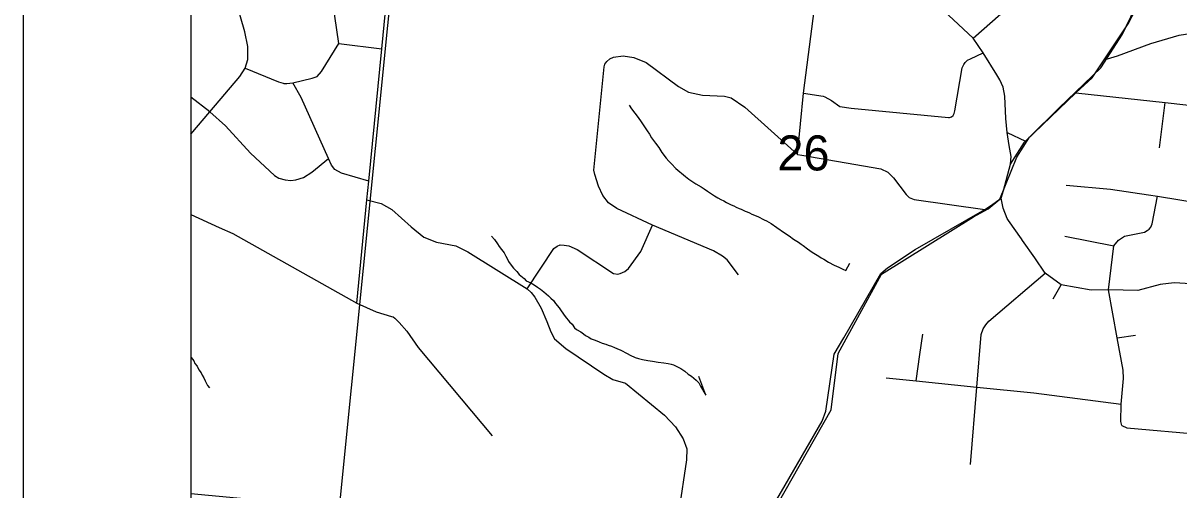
# Model space of a CAD drawing. Extents: x 0 to 34, y 0 to 22.
# Drawn here: x 2 to 2.689, y 17.586 to 17.864 of the extents above; entities that cross this region are included whole.
import ezdxf

# ---------------------------------------------------------------- set-up
doc = ezdxf.new("R2010")
doc.units = 0
for name, color, linetype in [('GM_X_City_Street', 7, 'Continuous'), ('GM_X_Corporation', 7, 'Continuous'), ('GM_X_County_Road', 7, 'Continuous'), ('GM_X_Minor_River', 7, 'Continuous'), ('GM_X_Rail_Line', 7, 'Continuous'), ('GM_X_Section', 7, 'Continuous'), ('GM_X_Section_Text', 7, 'Continuous'), ('GM_X_State_Route', 7, 'Continuous'), ('GM_X_State_Shield', 7, 'Continuous'), ('SH_Cut_Line', 7, 'Continuous'), ('SH_Data', 7, 'Continuous')]:
    doc.layers.add(name, color=color, linetype=linetype)

msp = doc.modelspace()

# ---------------------------------------------------------------- linework, layer by layer
at = {"layer": 'GM_X_City_Street'}
for p, q in [((2.18835, 17.85203), (2.21386, 17.8489)), ((2.11134, 17.81127), (2.1, 17.82003)), ((2.67768, 17.78986), (2.68122, 17.81677)), ((2.58686, 17.79894), (2.59782, 17.7937)), ((2.62128, 17.73695), (2.65044, 17.73125)), ((2.61441, 17.69966), (2.61917, 17.70803)), ((2.65258, 17.67642), (2.66334, 17.67783))]:
    msp.add_line(p, q, dxfattribs=at)
for points in [[(2.56663, 17.85516), (2.59297, 17.87872), (2.62115, 17.90278), (2.62187, 17.90357), (2.62297, 17.90479), (2.62409, 17.9065), (2.62528, 17.90846), (2.6265, 17.91176), (2.628, 17.91856), (2.63309, 17.95991)], [(2.20616, 17.76989), (2.18994, 17.77462), (2.186, 17.7768), (2.18397, 17.77951), (2.18219, 17.78345), (2.16583, 17.81984), (2.16088, 17.82851), (2.17234, 17.83129), (2.1754, 17.83236), (2.17793, 17.83535), (2.18835, 17.85203), (2.18255, 17.8917), (2.18317, 17.9068), (2.18313, 17.91032), (2.18221, 17.9153), (2.18051, 17.92102), (2.17889, 17.9245), (2.17648, 17.92834), (2.16958, 17.93439), (2.17631, 17.94697)], [(2.1, 17.7979), (2.10002, 17.79794), (2.11134, 17.81127), (2.12919, 17.83227), (2.13239, 17.83732), (2.13396, 17.84257), (2.1341, 17.8466), (2.13403, 17.849), (2.13399, 17.85021), (2.13228, 17.859), (2.12189, 17.895), (2.11759, 17.90989), (2.11765, 17.91276), (2.11808, 17.91521), (2.12201, 17.92158), (2.12488, 17.9262), (2.12748, 17.92868), (2.13057, 17.93111), (2.13402, 17.93253), (2.14128, 17.93426), (2.16301, 17.93777), (2.16493, 17.9377), (2.16649, 17.93706), (2.16958, 17.93439)], [(2.4619, 17.78588), (2.46548, 17.82251), (2.47338, 17.88415), (2.47782, 17.92673)], [(2.64474, 17.84233), (2.65263, 17.84479), (2.67254, 17.85214), (2.68955, 17.85708), (2.71452, 17.86108), (2.744, 17.86281), (2.75918, 17.86216), (2.76935, 17.86057), (2.80267, 17.85482)], [(2.46548, 17.82251), (2.4771, 17.82053), (2.47817, 17.82014), (2.48217, 17.81811), (2.48701, 17.81437), (2.49382, 17.81343), (2.55195, 17.80787), (2.55252, 17.80788), (2.55378, 17.80833), (2.55469, 17.80904), (2.55525, 17.81036), (2.55566, 17.81179), (2.5601, 17.83751), (2.56097, 17.8395), (2.56189, 17.8407), (2.56325, 17.84203), (2.56498, 17.8429), (2.57264, 17.84645)], [(2.42667, 17.71397), (2.41983, 17.72287), (2.41718, 17.72501), (2.41177, 17.72818), (2.37544, 17.74364), (2.35418, 17.75362), (2.34913, 17.75697), (2.3458, 17.76123), (2.34307, 17.7668), (2.34094, 17.77379), (2.34042, 17.77636), (2.34648, 17.8382), (2.3469, 17.83983), (2.34807, 17.8414), (2.34989, 17.84282), (2.35211, 17.84397), (2.35782, 17.84479), (2.36426, 17.84369), (2.3716, 17.84068), (2.39087, 17.82637), (2.39687, 17.823), (2.40519, 17.82129), (2.41829, 17.82062), (2.42225, 17.81957), (2.4305, 17.81407), (2.4619, 17.78588), (2.46441, 17.78545), (2.51158, 17.77726), (2.51572, 17.77526), (2.51907, 17.77196), (2.52664, 17.7619), (2.52851, 17.76015), (2.53133, 17.75894), (2.57348, 17.75301)], [(2.13239, 17.83732), (2.15235, 17.82927), (2.155, 17.82836), (2.15553, 17.82823), (2.15638, 17.82811), (2.15736, 17.82811), (2.16088, 17.82851)], [(2.62782, 17.82257), (2.68122, 17.81677), (2.70407, 17.81428), (2.70479, 17.81415)], [(2.11134, 17.81127), (2.12064, 17.80299), (2.13568, 17.78668), (2.15002, 17.77324), (2.15242, 17.77171), (2.15624, 17.77063), (2.1596, 17.77019), (2.1627, 17.77068), (2.16718, 17.77199), (2.1721, 17.77522), (2.18219, 17.78345)], [(2.62212, 17.76754), (2.64847, 17.76505), (2.6712, 17.76168), (2.67648, 17.76084), (2.70319, 17.75659), (2.71572, 17.75611), (2.7191, 17.75635), (2.72181, 17.75693), (2.72851, 17.75906), (2.73372, 17.7601), (2.73841, 17.76036), (2.75619, 17.75827), (2.78031, 17.75503)], [(2.20505, 17.75867), (2.2135, 17.7566), (2.21988, 17.75304), (2.23143, 17.74251), (2.2389, 17.73645), (2.24662, 17.73342), (2.25798, 17.73127), (2.26531, 17.72768), (2.30055, 17.7056), (2.30297, 17.70344), (2.30519, 17.70055), (2.30904, 17.694), (2.3123, 17.68613), (2.31464, 17.67999), (2.31702, 17.67576), (2.32373, 17.66991), (2.34639, 17.65457), (2.35164, 17.65141), (2.35919, 17.64933), (2.38246, 17.63008), (2.38916, 17.62314), (2.39358, 17.61606), (2.39575, 17.61014), (2.39564, 17.60351), (2.39115, 17.57288)], [(2.65529, 17.62406), (2.65472, 17.62636), (2.65496, 17.63672), (2.65636, 17.65201), (2.65603, 17.65711), (2.65258, 17.67642), (2.64737, 17.70505), (2.65044, 17.73125), (2.65324, 17.7347), (2.65681, 17.7371), (2.66883, 17.73949), (2.6704, 17.74036), (2.67152, 17.74114), (2.67254, 17.74234), (2.6733, 17.74434), (2.67648, 17.76084)], [(2.30055, 17.7056), (2.31644, 17.72957), (2.31845, 17.73105), (2.32029, 17.73176), (2.32278, 17.73174), (2.32541, 17.73127), (2.33049, 17.72906), (2.35203, 17.7147), (2.35475, 17.71438), (2.35602, 17.7148), (2.35886, 17.71598), (2.36102, 17.71773), (2.36845, 17.72783), (2.37544, 17.74364)], [(2.56502, 17.60078), (2.56882, 17.64694), (2.57141, 17.67839), (2.57262, 17.68173), (2.57408, 17.68402), (2.57595, 17.68627), (2.60957, 17.71493)], [(2.19895, 17.69709), (2.2106, 17.69184), (2.2198, 17.68906), (2.22061, 17.68877), (2.22164, 17.68807), (2.2225, 17.68735), (2.22434, 17.68545), (2.22878, 17.68022), (2.23561, 17.67056), (2.27966, 17.61781)], [(2.53262, 17.65065), (2.53488, 17.66629), (2.53666, 17.6786)], [(2.51464, 17.65249), (2.53262, 17.65065), (2.56882, 17.64694), (2.60278, 17.64346), (2.65496, 17.63672)], [(2.65529, 17.62406), (2.65833, 17.62266), (2.70346, 17.61855)]]:
    msp.add_lwpolyline(points, dxfattribs=at)
at = {"layer": 'GM_X_Corporation'}
msp.add_lwpolyline([(2.1, 20.12706), (2.1, 17.35231)], dxfattribs=at)
at = {"layer": 'GM_X_County_Road'}
for points in [[(2.58896, 17.78008), (2.59715, 17.79306), (2.59782, 17.7937), (2.62782, 17.82257), (2.63041, 17.82506), (2.63756, 17.83157), (2.64474, 17.84233), (2.65945, 17.86438), (2.66014, 17.86571), (2.66418, 17.87359), (2.66687, 17.88512), (2.66834, 17.89888), (2.67439, 17.95575), (2.6781, 17.99066), (2.68403, 18.03212), (2.68773, 18.08116)], [(2.19895, 17.69709), (2.20505, 17.75867), (2.20616, 17.76989), (2.21386, 17.8489), (2.21885, 17.9002), (2.22832, 17.99234), (2.22901, 17.99913)], [(2.58334, 17.75978), (2.58468, 17.7643), (2.58896, 17.78008)], [(2.32144, 17.35307), (2.32517, 17.35718), (2.32944, 17.36351), (2.33536, 17.37272), (2.36158, 17.4181), (2.36993, 17.43598), (2.4274, 17.54217), (2.45235, 17.58462), (2.47648, 17.62658), (2.47866, 17.63261), (2.48379, 17.66649), (2.4895, 17.67625), (2.51159, 17.71472), (2.51546, 17.71805), (2.53203, 17.72908), (2.57348, 17.75301), (2.57703, 17.75506), (2.58334, 17.75978)], [(2.1, 17.74987), (2.11691, 17.74216), (2.125, 17.73856), (2.19895, 17.69709)]]:
    msp.add_lwpolyline(points, dxfattribs=at)
at = {"layer": 'GM_X_Minor_River'}
for points in [[(2.36144, 17.81534), (2.36287, 17.813), (2.36486, 17.81044), (2.36631, 17.80867), (2.36829, 17.80593), (2.36936, 17.80417), (2.37062, 17.80241), (2.37223, 17.79987), (2.37367, 17.79791), (2.37473, 17.79578), (2.37708, 17.79264), (2.37906, 17.7899), (2.38103, 17.78696), (2.38356, 17.78363), (2.3852, 17.78185), (2.38666, 17.78027), (2.38921, 17.7775), (2.3951, 17.77269), (2.39694, 17.7711), (2.39879, 17.76988), (2.4012, 17.76826), (2.40435, 17.76641), (2.40621, 17.76539), (2.40825, 17.76397), (2.41046, 17.76236), (2.41231, 17.76114), (2.41436, 17.75992), (2.41622, 17.75889), (2.41789, 17.75806), (2.41956, 17.75704), (2.42106, 17.75641), (2.42236, 17.75578), (2.42386, 17.75515), (2.42535, 17.75433), (2.42702, 17.7535), (2.42834, 17.75306), (2.43058, 17.75202), (2.43189, 17.75159), (2.43319, 17.75096), (2.43468, 17.75014), (2.43824, 17.74885), (2.44196, 17.7468), (2.44327, 17.74617), (2.44605, 17.74454), (2.44957, 17.7423), (2.45401, 17.73907), (2.45678, 17.73725), (2.45955, 17.73523), (2.46252, 17.7334), (2.46399, 17.7322), (2.46529, 17.73138), (2.46788, 17.72956), (2.47065, 17.72755), (2.47454, 17.7251), (2.47603, 17.72409), (2.47751, 17.72327), (2.48029, 17.72145), (2.48364, 17.71979), (2.48645, 17.71853), (2.48887, 17.71729), (2.49073, 17.71645), (2.493, 17.72092)], [(2.27931, 17.737), (2.28113, 17.73503), (2.28293, 17.73248), (2.28401, 17.73092), (2.28527, 17.72915), (2.2869, 17.72699), (2.28796, 17.72505), (2.28867, 17.72369), (2.28955, 17.72194), (2.29098, 17.71979), (2.29243, 17.71802), (2.29444, 17.71585), (2.29589, 17.71407), (2.29883, 17.71167), (2.30011, 17.71029), (2.30273, 17.70923), (2.30477, 17.708), (2.3068, 17.70659), (2.30865, 17.70537), (2.31049, 17.70377), (2.31344, 17.70137), (2.31471, 17.69999), (2.31637, 17.69859), (2.31744, 17.69683), (2.31962, 17.69427), (2.32088, 17.69251), (2.32321, 17.68899), (2.32593, 17.68584), (2.3274, 17.68445), (2.32884, 17.68229), (2.33013, 17.68129), (2.33254, 17.67986), (2.3342, 17.67865), (2.33549, 17.67765), (2.33736, 17.67681), (2.33884, 17.6758), (2.34127, 17.67494), (2.34351, 17.67389), (2.34539, 17.67324), (2.34745, 17.67259), (2.34895, 17.67196), (2.35101, 17.6713), (2.35269, 17.67047), (2.354, 17.67004), (2.35643, 17.66898), (2.35774, 17.66836), (2.35903, 17.66754), (2.36034, 17.66692), (2.36201, 17.6659), (2.365, 17.66464), (2.36706, 17.66398), (2.36932, 17.66332), (2.37253, 17.6628), (2.37536, 17.66231), (2.37876, 17.66179), (2.38216, 17.66145), (2.38481, 17.66096), (2.3865, 17.6607), (2.38782, 17.66027), (2.38949, 17.65944), (2.39098, 17.65862), (2.39229, 17.65799), (2.39469, 17.65637), (2.39671, 17.65458), (2.39857, 17.65336), (2.40151, 17.65096), (2.40297, 17.64938), (2.40403, 17.64743), (2.40724, 17.64216), (2.40293, 17.65318)], [(2.1, 17.66531), (2.10032, 17.66459), (2.10177, 17.66263), (2.10247, 17.66108), (2.10373, 17.65932), (2.10478, 17.65718), (2.10623, 17.65541), (2.10675, 17.65406), (2.10783, 17.65249), (2.10851, 17.65056), (2.10992, 17.64784), (2.1112, 17.64646)]]:
    msp.add_lwpolyline(points, dxfattribs=at)
at = {"layer": 'GM_X_Rail_Line'}
msp.add_lwpolyline([(2.39096, 17.2195), (2.38251, 17.23143), (2.35728, 17.28863), (2.33843, 17.32861), (2.32271, 17.34998), (2.32242, 17.35678), (2.32773, 17.36205), (2.33244, 17.36991), (2.48184, 17.63327), (2.48605, 17.66692), (2.512, 17.7144), (2.56685, 17.74865), (2.57565, 17.75345), (2.58256, 17.75919), (2.59258, 17.78426), (2.60026, 17.79616), (2.61791, 17.81371), (2.6427, 17.83745), (2.65572, 17.85771), (2.66542, 17.87822), (2.67129, 17.90157), (2.68829, 18.08206)], dxfattribs=at)
at = {"layer": 'GM_X_Section'}
msp.add_lwpolyline([(2.23892, 18.07747), (2.7454, 18.02721), (2.69316, 17.52707), (2.18871, 17.57504)], close=True, dxfattribs=at)
at = {"layer": 'GM_X_State_Route'}
for points in [[(2.5807, 17.83345), (2.57264, 17.84645), (2.56663, 17.85516), (2.54325, 17.87724), (2.52615, 17.88941), (2.51378, 17.89676), (2.50885, 17.90111), (2.49886, 17.91292), (2.49377, 17.91785), (2.47782, 17.92673), (2.45513, 17.93988), (2.43512, 17.94757), (2.41682, 17.95419), (2.41156, 17.95714), (2.40729, 17.96142), (2.39331, 17.98246), (2.37572, 18.00893), (2.35353, 18.04247), (2.338, 18.0671)], [(2.58896, 17.78008), (2.58929, 17.78468), (2.58813, 17.7911), (2.58686, 17.79894), (2.58612, 17.80732), (2.5855, 17.82069), (2.58447, 17.8259), (2.58258, 17.83042), (2.5807, 17.83345)], [(2.58334, 17.75978), (2.58468, 17.7643), (2.58896, 17.78008)], [(2.58765, 17.74642), (2.58682, 17.74759), (2.58452, 17.75377), (2.58334, 17.75978)], [(2.59612, 17.73445), (2.59537, 17.73553), (2.58765, 17.74642)], [(2.69639, 17.70848), (2.68653, 17.70922), (2.67806, 17.70815), (2.66474, 17.70462), (2.64737, 17.70505), (2.6369, 17.70472), (2.61917, 17.70803), (2.60957, 17.71493), (2.60342, 17.72402), (2.59612, 17.73445)]]:
    msp.add_lwpolyline(points, dxfattribs=at)
at = {"layer": 'GM_X_State_Shield'}
msp.add_lwpolyline([(2.1, 18.08997), (2.1, 17.58347), (2.18871, 17.57504), (2.23892, 18.07747)], close=True, dxfattribs=at)
at = {"layer": 'SH_Cut_Line'}
msp.add_lwpolyline([(5.67696, 20.9), (2.1, 20.9), (2.1, 17.35231)], dxfattribs=at)
at = {"layer": 'SH_Data'}
for p, q in [((2, 21), (2, 14)), ((2.1, 20.9), (2.1, 14.1))]:
    msp.add_line(p, q, dxfattribs=at)

# ---------------------------------------------------------------- texts
at = {"layer": 'GM_X_Section_Text'}
msp.add_text('26', height=0.020928, rotation=0.00001, dxfattribs=at).set_placement((2.44984, 17.77627))

doc.saveas('drawing.dxf')
